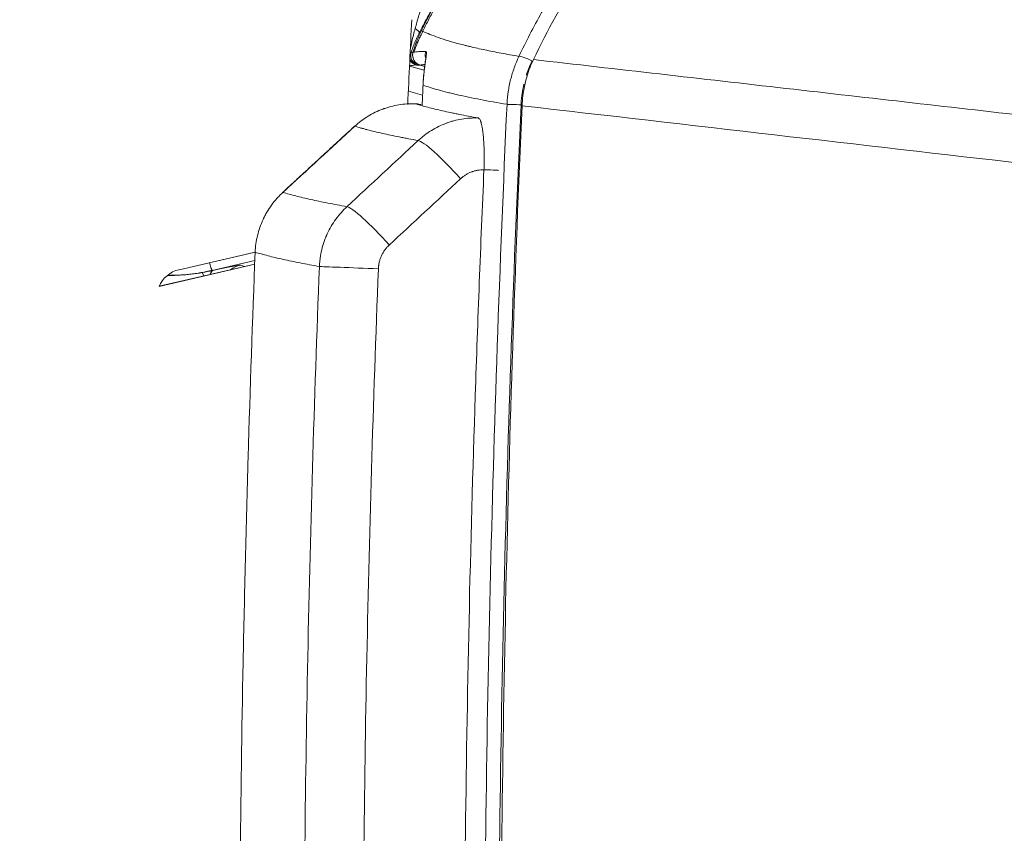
# Model space of a CAD drawing. Header units: millimetres. Extents: x 0 to 594, y 0 to 420.
# Tile 504 of 656: x 187 to 202, y 326 to 338. Entities that reach past the tile are written whole.
import ezdxf

# ---------------------------------------------------------------- set-up
doc = ezdxf.new("R2010")
doc.units = ezdxf.units.MM
doc.layers.add('1', color=7, linetype='Continuous', true_color=0xffffff)
doc.styles.add('Arial', font='txt')
doc.dimstyles.get("Standard").update_dxf_attribs({"dimtxt": 0.18, "dimasz": 0.18, "dimexe": 0.18, "dimexo": 0.0625, "dimgap": 0.09, "dimtad": 0, "dimtih": 1, "dimtoh": 1, "dimdec": 4, "dimzin": 0, "dimdsep": 46, "dimtxsty": 'Standard', "dimcen": 0.09, "dimadec": 0, "dimazin": 0, "dimtfac": 1, "dimtdec": 4, "dimtofl": 0, "dimtmove": 0, "dimatfit": 3, "dimfxl": 0, "dimtolj": 1, "dimtzin": 0, "dimarcsym": 0})

# ---------------------------------------------------------------- blocks, each defined once
blk = doc.blocks.new('_U3')
at = {"layer": '1', "color": 18, "lineweight": 18}
for p, q in [((145.912, 334.177), (158.012, 334.177)), ((156.012, 334.177), (156.012, 250.425)), ((145.911, 298.634), (158.012, 298.634)), ((156.012, 250.425), (161.012, 250.425))]:
    blk.add_line(p, q, dxfattribs=at)
at = {"layer": '1', "color": 18}
for points in [[(156.012, 334.177), (156.95, 330.677), (155.074, 330.677)], [(156.012, 298.634), (155.074, 302.134), (156.95, 302.134)]]:
    blk.add_solid(points, dxfattribs=at)
at = {"layer": '1', "color": 18, "linetype": 'Continuous', "lineweight": 13, "char_height": 3.5, "attachment_point": 7, "line_spacing_factor": 1.047437, "style": 'Arial'}
for s, insert in [('\\fArial|b0|i0;\\W1.0000;0.7', (162.697, 247.789)), ('\\fArial|b0|i0;\\W1.0000;CTRS', (172.644, 247.789)), ('\\fArial|b0|i0;\\W1.0000;FWD LIFT POINTS', (162.697, 240.727))]:
    blk.add_mtext(s, dxfattribs=dict(at, insert=insert))
blk = doc.blocks.new('_U4')
at = {"layer": '1', "color": 18, "lineweight": 18}
for p, q in [((145.912, 334.177), (145.912, 389.862)), ((318.508, 353.437), (318.508, 389.862)), ((145.912, 387.862), (227.486, 387.862)), ((318.508, 387.862), (236.933, 387.862))]:
    blk.add_line(p, q, dxfattribs=at)
at = {"layer": '1', "color": 18}
for points in [[(145.912, 387.862), (149.412, 388.8), (149.412, 386.924)], [(318.508, 387.862), (315.008, 386.924), (315.008, 388.8)]]:
    blk.add_solid(points, dxfattribs=at)
at = {"layer": '1', "color": 18, "linetype": 'Continuous', "lineweight": 13, "insert": (229.172, 385.226), "char_height": 3.5, "attachment_point": 7, "line_spacing_factor": 1.047437, "style": 'Arial'}
blk.add_mtext('\\fArial|b0|i0;\\W1.0000;3.5', dxfattribs=at)

msp = doc.modelspace()

# ---------------------------------------------------------------- linework, layer by layer
at = {"layer": '1', "color": 155, "linetype": 'Continuous', "lineweight": 18}
for p, q in [((192.894, 337.701), (192.894, 337.7)), ((192.843, 337.501), (193.059, 337.439)), ((192.994, 337.517), (193.065, 337.494)), ((192.994, 337.517), (192.995, 337.516)), ((193.041, 337.226), (193.04, 337.226)), ((193.04, 337.222), (193.04, 337.222)), ((192.046, 336.624), (192.041, 336.623)), ((192.046, 336.624), (192.041, 336.623)), ((190.997, 335.659), (190.993, 335.658)), ((190.997, 335.659), (190.993, 335.658)), ((189.482, 334.531), (190.593, 334.788)), ((189.482, 334.531), (190.574, 334.784)), ((190.587, 334.61), (189.192, 334.287)), ((190.587, 334.61), (189.192, 334.287)), ((189.193, 334.29), (190.587, 334.613)), ((189.193, 334.29), (190.587, 334.613)), ((190.589, 334.666), (189.966, 334.521))]:
    msp.add_line(p, q, dxfattribs=at)
at = {"layer": '1', "color": 155, "linetype": 'Continuous', "lineweight": 13}
for p, q in [((192.995, 337.516), (193.065, 337.494)), ((193.034, 337.075), (192.826, 337.136)), ((190.378, 334.597), (190.436, 334.578))]:
    msp.add_line(p, q, dxfattribs=at)
at = {"layer": '1', "color": 155, "linetype": 'Continuous', "lineweight": 18}
for start, end in [(164.4292, 180), (180, 252.6408)]:
    msp.add_arc((193.038, 337.66), 0.15, start, end, dxfattribs=at)
for centre, major_axis, ratio, start_param, end_param in [((499.074, 322.83), (0, -307.002), 0.99863, 4.662379, 4.666404), ((499.074, 322.83), (0, -307.002), 0.99863, 4.662379, 4.666404), ((192.919, 336.702), (0.073, 0.239), 0.995632, 6.258197, 6.54751), ((192.919, 336.702), (0.073, 0.239), 0.995632, 6.258197, 6.54751), ((189.575, 334.126), (0, -0.416), 0.99863, 3.368485, 4.314156), ((189.575, 334.126), (0, -0.416), 0.99863, 3.368485, 4.314156)]:
    msp.add_ellipse(centre, major_axis=major_axis, ratio=ratio, start_param=start_param, end_param=end_param, dxfattribs=at)
at = {"layer": '1', "color": 155, "linetype": 'Continuous', "lineweight": 13}
for centre, major_axis, ratio, start_param, end_param in [((192.852, 338.054), (0.133, -0.069), 0.22346, 0.058741, 1.108427), ((193.222, 337.667), (0.001, 0.15), 0.996696, 1.249965, 1.850988), ((193.011, 337.656), (0.019, -0.149), 0.998343, 4.302699, 5.858616), ((192.98, 337.662), (0.024, -0.148), 0.998567, 5.032838, 5.824364), ((192.98, 337.662), (-0.036, -0.146), 0.918199, 5.28585, 6.223307), ((193.038, 337.66), (-0.016, 0.149), 0.99821, 1.190639, 2.738876), ((194.571, 337.575), (0.136, -0.064), 0.173138, 1.218829, 2.981335), ((194.413, 336.935), (0.15, -0.007), 0.018439, 1.180186, 2.977052), ((193.469, 335.863), (0.51, -0.55), 0.112803, 1.456937, 3.017779), ((193.469, 335.863), (0.51, -0.55), 0.112803, 1.456937, 3.017779), ((193.89, 335.991), (-0.25, 0.011), 0.000021, 1.731389, 3.29948), ((193.89, 335.991), (-0.25, 0.011), 0.000021, 1.731389, 3.29948), ((192.429, 334.898), (0.51, -0.55), 0.113086, 1.457319, 3.017875), ((192.429, 334.898), (0.51, -0.55), 0.113086, 1.457319, 3.017875), ((189.828, 334.47), (-0.55, -0.127), 0.027917, 3.187522, 4.438826), ((190.467, 334.208), (0.126, 0.38), 0.99848, 0.546341, 0.949986), ((192.27, 334.549), (-0.749, 0.029), 0.000118, 0.153977, 1.730977), ((192.27, 334.549), (-0.749, 0.029), 0.000118, 0.153977, 1.730977), ((189.889, 334.095), (0.068, -0.394), 0.051571, 2.625615, 3.11365)]:
    msp.add_ellipse(centre, major_axis=major_axis, ratio=ratio, start_param=start_param, end_param=end_param, dxfattribs=at)
for points, knots in [([(193.011, 337.956), (193.038, 338.012), (193.065, 338.067), (193.107, 338.149), (193.121, 338.176), (193.15, 338.231), (193.164, 338.258), (193.236, 338.393), (193.356, 338.607), (193.546, 338.922), (193.681, 339.126), (193.759, 339.24), (193.767, 339.252), (193.785, 339.278), (193.811, 339.315), (193.873, 339.403), (193.926, 339.477), (194.035, 339.624), (194.184, 339.817), (194.417, 340.099), (194.579, 340.281), (194.662, 340.37)], [0, 0, 0, 0, 0.0625, 0.0625, 0.09375, 0.09375, 0.125, 0.125, 0.25, 0.375, 0.5, 0.5, 0.515625, 0.515625, 0.53125, 0.5625, 0.625, 0.625, 0.75, 0.875, 1, 1, 1, 1]), ([(194.439, 337.642), (194.491, 337.75), (194.597, 337.965), (194.767, 338.281), (194.887, 338.486), (194.98, 338.639), (195.028, 338.715), (195.076, 338.79), (195.108, 338.84), (195.124, 338.865), (195.206, 338.989), (195.34, 339.184), (195.551, 339.47), (195.698, 339.655), (195.792, 339.768), (195.811, 339.791), (195.849, 339.836), (195.906, 339.903), (195.964, 339.97), (196.003, 340.014)], [0, 0, 0, 0, 0.125, 0.25, 0.375, 0.375, 0.4375, 0.46875, 0.46875, 0.5, 0.5, 0.625, 0.75, 0.875, 0.875, 0.90625, 0.90625, 0.9375, 1, 1, 1, 1]), ([(192.926, 338.05), (192.934, 338.078), (192.942, 338.107), (192.958, 338.164), (192.966, 338.193), (192.982, 338.25), (192.991, 338.279), (193.003, 338.321), (193.007, 338.336), (193.016, 338.364), (193.02, 338.379), (193.024, 338.393)], [0, 0, 0, 0, 0.25, 0.25, 0.5, 0.5, 0.75, 0.75, 0.875, 0.875, 1, 1, 1, 1]), ([(192.857, 337.753), (192.858, 337.757), (192.858, 337.761), (192.862, 337.78), (192.865, 337.796), (192.872, 337.828), (192.875, 337.844), (192.885, 337.891), (192.893, 337.923), (192.908, 337.987), (192.917, 338.018), (192.926, 338.05)], [0, 0, 0, 0, 0.036841, 0.036841, 0.197367, 0.197367, 0.357894, 0.357894, 0.678947, 0.678947, 1, 1, 1, 1]), ([(193.016, 338.017), (193.024, 338.014), (193.031, 338.01), (193.046, 338.003), (193.054, 337.999), (193.078, 337.988), (193.095, 337.981), (193.149, 337.959), (193.189, 337.943), (193.276, 337.912), (193.323, 337.896), (193.426, 337.864), (193.481, 337.848), (193.57, 337.824), (193.6, 337.816), (193.648, 337.804), (193.664, 337.8), (193.688, 337.794), (193.696, 337.792), (193.713, 337.788), (193.788, 337.77), (193.939, 337.736), (194.175, 337.689), (194.349, 337.657), (194.439, 337.642)], [0, 0, 0, 0, 0.03125, 0.03125, 0.0625, 0.0625, 0.125, 0.125, 0.25, 0.25, 0.375, 0.375, 0.5, 0.5, 0.5625, 0.5625, 0.59375, 0.59375, 0.609375, 0.609375, 0.625, 0.75, 0.875, 1, 1, 1, 1]), ([(192.911, 337.707), (192.925, 337.75), (192.94, 337.792), (192.96, 337.844), (192.965, 337.854), (192.973, 337.875), (192.987, 337.906), (193.001, 337.936), (193.011, 337.956)], [0, 0, 0, 0, 0.5, 0.5, 0.625, 0.625, 0.75, 1, 1, 1, 1]), ([(192.894, 337.701), (192.921, 337.705), (192.949, 337.708), (192.996, 337.712), (193.012, 337.713), (193.046, 337.714), (193.063, 337.715), (193.081, 337.715)], [0, 0, 0, 0, 0.5, 0.5, 0.75, 0.75, 1, 1, 1, 1]), ([(193.081, 337.715), (193.082, 337.715), (193.085, 337.714), (193.087, 337.711), (193.088, 337.706), (193.089, 337.703), (193.089, 337.698), (193.09, 337.697), (193.09, 337.695), (193.09, 337.694), (193.09, 337.691), (193.09, 337.689), (193.09, 337.681), (193.089, 337.676), (193.089, 337.664), (193.088, 337.657), (193.086, 337.642), (193.085, 337.634), (193.084, 337.621), (193.083, 337.614), (193.082, 337.606), (193.081, 337.602), (193.081, 337.6), (193.081, 337.598), (193.079, 337.587), (193.078, 337.576), (193.074, 337.553), (193.073, 337.541), (193.069, 337.515), (193.067, 337.501), (193.065, 337.485), (193.065, 337.483), (193.064, 337.479), (193.064, 337.477), (193.063, 337.472), (193.063, 337.468), (193.061, 337.456), (193.06, 337.449), (193.057, 337.425), (193.056, 337.409), (193.053, 337.383), (193.052, 337.374), (193.051, 337.363), (193.051, 337.361), (193.05, 337.356), (193.049, 337.35), (193.049, 337.343), (193.047, 337.32), (193.045, 337.302), (193.043, 337.264), (193.041, 337.246), (193.041, 337.226)], [0, 0, 0, 0, 0.0625, 0.125, 0.125, 0.1875, 0.1875, 0.203125, 0.203125, 0.21875, 0.21875, 0.25, 0.25, 0.3125, 0.3125, 0.375, 0.375, 0.4375, 0.4375, 0.46875, 0.484375, 0.492187, 0.492187, 0.5, 0.5, 0.5625, 0.5625, 0.625, 0.625, 0.6875, 0.6875, 0.695312, 0.695312, 0.703125, 0.703125, 0.71875, 0.71875, 0.75, 0.75, 0.8125, 0.8125, 0.84375, 0.84375, 0.851562, 0.851562, 0.859375, 0.875, 0.875, 0.9375, 0.9375, 1, 1, 1, 1]), ([(194.265, 336.943), (194.266, 336.973), (194.269, 337.004), (194.273, 337.049), (194.275, 337.065), (194.277, 337.087), (194.278, 337.095), (194.28, 337.11), (194.282, 337.118), (194.287, 337.155), (194.297, 337.215), (194.317, 337.303), (194.341, 337.39), (194.369, 337.476), (194.402, 337.56), (194.426, 337.615), (194.439, 337.642)], [0, 0, 0, 0, 0.125, 0.125, 0.1875, 0.1875, 0.21875, 0.21875, 0.25, 0.25, 0.375, 0.5, 0.625, 0.75, 0.875, 1, 1, 1, 1]), ([(194.629, 337.575), (194.617, 337.55), (194.594, 337.5), (194.568, 337.43), (194.553, 337.385), (194.547, 337.367)], [0, 0, 0, 0, 0.367935, 0.735869, 1, 1, 1, 1]), ([(202.014, 336.755), (200.786, 336.895), (199.559, 337.035), (197.104, 337.315), (195.877, 337.455), (194.65, 337.595)], [0, 0, 0, 0, 0.5, 0.5, 1, 1, 1, 1]), ([(192.967, 337.513), (192.967, 337.513), (192.965, 337.513), (192.962, 337.513), (192.96, 337.514), (192.955, 337.515), (192.952, 337.515), (192.945, 337.517), (192.941, 337.518), (192.936, 337.519)], [0, 0, 0, 0, 0.25, 0.25, 0.5, 0.5, 0.75, 0.75, 1, 1, 1, 1]), ([(194.265, 336.943), (194.127, 336.966), (193.998, 336.989), (193.758, 337.035), (193.647, 337.058), (193.532, 337.085), (193.519, 337.088), (193.494, 337.094), (193.457, 337.102), (193.374, 337.123), (193.307, 337.14), (193.181, 337.176), (193.106, 337.199), (193.04, 337.222)], [0, 0, 0, 0, 0.25, 0.25, 0.5, 0.5, 0.53125, 0.53125, 0.5625, 0.625, 0.75, 0.75, 1, 1, 1, 1]), ([(194.512, 337.239), (194.508, 337.221), (194.498, 337.176), (194.489, 337.123), (194.484, 337.089), (194.482, 337.075), (194.481, 337.068), (194.479, 337.047), (194.477, 337.033), (194.473, 336.991), (194.471, 336.963), (194.47, 336.935)], [0, 0, 0, 0, 0.185115, 0.456743, 0.52465, 0.52465, 0.592557, 0.592557, 0.728372, 0.728372, 1, 1, 1, 1]), ([(194.222, 308.705), (194.171, 309.881), (194.127, 311.057), (194.081, 312.528), (194.072, 312.822), (194.055, 313.41), (194.03, 314.292), (194.009, 315.175), (193.973, 316.94), (193.951, 318.411), (193.939, 319.883), (193.935, 320.471), (193.933, 320.765), (193.929, 321.648), (193.929, 322.237), (193.933, 325.18), (193.993, 329.887), (194.157, 334.591), (194.265, 336.943)], [0, 0, 0, 0, 0.125, 0.125, 0.15625, 0.15625, 0.1875, 0.25, 0.25, 0.375, 0.40625, 0.40625, 0.4375, 0.4375, 0.5, 0.5, 0.75, 1, 1, 1, 1]), ([(194.47, 336.935), (194.362, 334.585), (194.198, 329.883), (194.138, 325.177), (194.134, 322.236), (194.135, 321.647), (194.139, 320.471), (194.143, 319.883), (194.16, 318.118), (194.178, 316.942), (194.251, 313.414), (194.326, 311.063), (194.427, 308.712)], [0, 0, 0, 0, 0.25, 0.5, 0.5, 0.5625, 0.5625, 0.625, 0.625, 0.75, 0.75, 1, 1, 1, 1]), ([(192.97, 336.416), (192.985, 336.429), (193, 336.443), (193.02, 336.459), (193.024, 336.462), (193.031, 336.469), (193.043, 336.478), (193.055, 336.487), (193.095, 336.518), (193.128, 336.54), (193.196, 336.582), (193.231, 336.601), (193.303, 336.637), (193.339, 336.652), (193.382, 336.668), (193.387, 336.67), (193.396, 336.674), (193.41, 336.679), (193.425, 336.683), (193.453, 336.692), (193.472, 336.698), (193.53, 336.713), (193.569, 336.722), (193.646, 336.734), (193.686, 336.739), (193.765, 336.744), (193.805, 336.745), (193.845, 336.744)], [0, 0, 0, 0, 0.0625, 0.0625, 0.078125, 0.078125, 0.09375, 0.125, 0.125, 0.25, 0.25, 0.375, 0.375, 0.5, 0.5, 0.515625, 0.515625, 0.53125, 0.5625, 0.5625, 0.625, 0.625, 0.75, 0.75, 0.875, 0.875, 1, 1, 1, 1]), ([(192.97, 336.416), (192.985, 336.429), (193, 336.443), (193.02, 336.459), (193.024, 336.462), (193.031, 336.469), (193.043, 336.478), (193.055, 336.487), (193.095, 336.518), (193.128, 336.54), (193.196, 336.582), (193.231, 336.601), (193.303, 336.637), (193.339, 336.652), (193.382, 336.668), (193.387, 336.67), (193.396, 336.674), (193.41, 336.679), (193.425, 336.683), (193.453, 336.692), (193.472, 336.698), (193.53, 336.713), (193.569, 336.722), (193.646, 336.734), (193.686, 336.739), (193.765, 336.744), (193.805, 336.745), (193.845, 336.744)], [0, 0, 0, 0, 0.0625, 0.0625, 0.078125, 0.078125, 0.09375, 0.125, 0.125, 0.25, 0.25, 0.375, 0.375, 0.5, 0.5, 0.515625, 0.515625, 0.53125, 0.5625, 0.5625, 0.625, 0.625, 0.75, 0.75, 0.875, 0.875, 1, 1, 1, 1]), ([(193.929, 335.989), (193.93, 336.014), (193.931, 336.038), (193.932, 336.086), (193.932, 336.11), (193.933, 336.157), (193.932, 336.181), (193.932, 336.21), (193.932, 336.216), (193.932, 336.225), (193.932, 336.227), (193.932, 336.233), (193.932, 336.248), (193.931, 336.262), (193.931, 336.296), (193.929, 336.339), (193.927, 336.381), (193.925, 336.412), (193.924, 336.422), (193.923, 336.436), (193.923, 336.441), (193.922, 336.451), (193.922, 336.456), (193.92, 336.48), (193.916, 336.516), (193.912, 336.55), (193.909, 336.567), (193.909, 336.569), (193.909, 336.573), (193.908, 336.579), (193.906, 336.592), (193.904, 336.603), (193.9, 336.624), (193.897, 336.636), (193.892, 336.66), (193.889, 336.671), (193.884, 336.685), (193.883, 336.69), (193.88, 336.696), (193.879, 336.699), (193.878, 336.703), (193.877, 336.705), (193.873, 336.714), (193.87, 336.721), (193.863, 336.731), (193.859, 336.735), (193.852, 336.741), (193.848, 336.743), (193.845, 336.744)], [0, 0, 0, 0, 0.0625, 0.0625, 0.125, 0.125, 0.1875, 0.1875, 0.203125, 0.203125, 0.210937, 0.210937, 0.21875, 0.25, 0.25, 0.3125, 0.375, 0.375, 0.40625, 0.40625, 0.421875, 0.421875, 0.4375, 0.4375, 0.5, 0.5625, 0.5625, 0.570312, 0.570312, 0.578125, 0.59375, 0.625, 0.625, 0.6875, 0.6875, 0.75, 0.75, 0.78125, 0.78125, 0.796875, 0.796875, 0.8125, 0.8125, 0.875, 0.875, 0.9375, 0.9375, 1, 1, 1, 1]), ([(193.929, 335.989), (193.93, 336.014), (193.931, 336.038), (193.932, 336.086), (193.932, 336.11), (193.933, 336.157), (193.932, 336.181), (193.932, 336.21), (193.932, 336.216), (193.932, 336.225), (193.932, 336.227), (193.932, 336.233), (193.932, 336.248), (193.931, 336.262), (193.931, 336.296), (193.929, 336.339), (193.927, 336.381), (193.925, 336.412), (193.924, 336.422), (193.923, 336.436), (193.923, 336.441), (193.922, 336.451), (193.922, 336.456), (193.92, 336.48), (193.916, 336.516), (193.912, 336.55), (193.909, 336.567), (193.909, 336.569), (193.909, 336.573), (193.908, 336.579), (193.906, 336.592), (193.904, 336.603), (193.9, 336.624), (193.897, 336.636), (193.892, 336.66), (193.889, 336.671), (193.884, 336.685), (193.883, 336.69), (193.88, 336.696), (193.879, 336.699), (193.878, 336.703), (193.877, 336.705), (193.873, 336.714), (193.87, 336.721), (193.863, 336.731), (193.859, 336.735), (193.852, 336.741), (193.848, 336.743), (193.845, 336.744)], [0, 0, 0, 0, 0.0625, 0.0625, 0.125, 0.125, 0.1875, 0.1875, 0.203125, 0.203125, 0.210937, 0.210937, 0.21875, 0.25, 0.25, 0.3125, 0.375, 0.375, 0.40625, 0.40625, 0.421875, 0.421875, 0.4375, 0.4375, 0.5, 0.5625, 0.5625, 0.570312, 0.570312, 0.578125, 0.59375, 0.625, 0.625, 0.6875, 0.6875, 0.75, 0.75, 0.78125, 0.78125, 0.796875, 0.796875, 0.8125, 0.8125, 0.875, 0.875, 0.9375, 0.9375, 1, 1, 1, 1]), ([(192.97, 336.416), (192.922, 336.424), (192.874, 336.433), (192.805, 336.446), (192.783, 336.45), (192.738, 336.459), (192.627, 336.48), (192.525, 336.502), (192.371, 336.537), (192.299, 336.554), (192.215, 336.576), (192.198, 336.58), (192.166, 336.589), (192.15, 336.593), (192.104, 336.606), (192.074, 336.615), (192.046, 336.624)], [0, 0, 0, 0, 0.125, 0.125, 0.1875, 0.1875, 0.25, 0.5, 0.5, 0.75, 0.75, 0.8125, 0.8125, 0.875, 0.875, 1, 1, 1, 1]), ([(192.97, 336.416), (192.922, 336.424), (192.874, 336.433), (192.805, 336.446), (192.783, 336.45), (192.738, 336.459), (192.627, 336.48), (192.525, 336.502), (192.371, 336.537), (192.299, 336.554), (192.215, 336.576), (192.198, 336.58), (192.166, 336.589), (192.15, 336.593), (192.104, 336.606), (192.074, 336.615), (192.046, 336.624)], [0, 0, 0, 0, 0.125, 0.125, 0.1875, 0.1875, 0.25, 0.5, 0.5, 0.75, 0.75, 0.8125, 0.8125, 0.875, 0.875, 1, 1, 1, 1]), ([(193.929, 335.989), (193.914, 335.989), (193.898, 335.989), (193.867, 335.986), (193.852, 335.984), (193.822, 335.979), (193.807, 335.976), (193.784, 335.969), (193.777, 335.967), (193.766, 335.963), (193.762, 335.962), (193.756, 335.96), (193.754, 335.959), (193.751, 335.958), (193.734, 335.952), (193.718, 335.945), (193.69, 335.931), (193.677, 335.923), (193.65, 335.907), (193.637, 335.898), (193.622, 335.886), (193.619, 335.883), (193.612, 335.879), (193.609, 335.876), (193.6, 335.868), (193.594, 335.863), (193.589, 335.858)], [0, 0, 0, 0, 0.125, 0.125, 0.25, 0.25, 0.375, 0.375, 0.4375, 0.4375, 0.46875, 0.46875, 0.484375, 0.484375, 0.5, 0.625, 0.625, 0.75, 0.75, 0.875, 0.875, 0.90625, 0.90625, 0.9375, 0.9375, 1, 1, 1, 1]), ([(193.929, 335.989), (193.914, 335.989), (193.898, 335.989), (193.867, 335.986), (193.852, 335.984), (193.822, 335.979), (193.807, 335.976), (193.784, 335.969), (193.777, 335.967), (193.766, 335.963), (193.762, 335.962), (193.756, 335.96), (193.754, 335.959), (193.751, 335.958), (193.734, 335.952), (193.718, 335.945), (193.69, 335.931), (193.677, 335.923), (193.65, 335.907), (193.637, 335.898), (193.622, 335.886), (193.619, 335.883), (193.612, 335.879), (193.609, 335.876), (193.6, 335.868), (193.594, 335.863), (193.589, 335.858)], [0, 0, 0, 0, 0.125, 0.125, 0.25, 0.25, 0.375, 0.375, 0.4375, 0.4375, 0.46875, 0.46875, 0.484375, 0.484375, 0.5, 0.625, 0.625, 0.75, 0.75, 0.875, 0.875, 0.90625, 0.90625, 0.9375, 0.9375, 1, 1, 1, 1]), ([(193.93, 309.66), (193.833, 311.853), (193.76, 314.046), (193.699, 316.789), (193.689, 317.338), (193.67, 318.435), (193.648, 320.081), (193.639, 321.727), (193.639, 325.02), (193.663, 327.214), (193.735, 330.506), (193.766, 331.602), (193.811, 332.974), (193.821, 333.248), (193.84, 333.796), (193.871, 334.619), (193.905, 335.441), (193.929, 335.989)], [0, 0, 0, 0, 0.25, 0.25, 0.3125, 0.3125, 0.375, 0.5, 0.5, 0.75, 0.75, 0.875, 0.875, 0.90625, 0.90625, 0.9375, 1, 1, 1, 1]), ([(193.93, 309.66), (193.833, 311.853), (193.76, 314.046), (193.699, 316.789), (193.689, 317.338), (193.67, 318.435), (193.648, 320.081), (193.639, 321.727), (193.639, 325.02), (193.663, 327.214), (193.735, 330.506), (193.766, 331.602), (193.811, 332.974), (193.821, 333.248), (193.84, 333.796), (193.871, 334.619), (193.905, 335.441), (193.929, 335.989)], [0, 0, 0, 0, 0.25, 0.25, 0.3125, 0.3125, 0.375, 0.5, 0.5, 0.75, 0.75, 0.875, 0.875, 0.90625, 0.90625, 0.9375, 1, 1, 1, 1]), ([(190.997, 335.659), (191.054, 335.642), (191.117, 335.624), (191.252, 335.589), (191.325, 335.572), (191.481, 335.537), (191.563, 335.52), (191.739, 335.485), (191.833, 335.468), (191.931, 335.45)], [0, 0, 0, 0, 0.25, 0.25, 0.5, 0.5, 0.75, 0.75, 1, 1, 1, 1]), ([(190.997, 335.659), (191.054, 335.642), (191.117, 335.624), (191.252, 335.589), (191.325, 335.572), (191.481, 335.537), (191.563, 335.52), (191.739, 335.485), (191.833, 335.468), (191.931, 335.45)], [0, 0, 0, 0, 0.25, 0.25, 0.5, 0.5, 0.75, 0.75, 1, 1, 1, 1]), ([(191.529, 334.578), (191.53, 334.598), (191.531, 334.619), (191.534, 334.645), (191.534, 334.65), (191.535, 334.66), (191.537, 334.676), (191.539, 334.691), (191.546, 334.743), (191.554, 334.783), (191.573, 334.863), (191.584, 334.902), (191.605, 334.96), (191.612, 334.979), (191.623, 335.008), (191.629, 335.022), (191.636, 335.037), (191.64, 335.046), (191.642, 335.051), (191.662, 335.093), (191.681, 335.13), (191.722, 335.2), (191.767, 335.268), (191.818, 335.332), (191.872, 335.393), (191.9, 335.422), (191.931, 335.45)], [0, 0, 0, 0, 0.0625, 0.0625, 0.078125, 0.078125, 0.09375, 0.125, 0.125, 0.25, 0.25, 0.375, 0.375, 0.4375, 0.4375, 0.46875, 0.484375, 0.484375, 0.5, 0.5, 0.625, 0.625, 0.75, 0.875, 0.875, 1, 1, 1, 1]), ([(191.529, 334.578), (191.53, 334.598), (191.531, 334.619), (191.534, 334.645), (191.534, 334.65), (191.535, 334.66), (191.537, 334.676), (191.539, 334.691), (191.546, 334.743), (191.554, 334.783), (191.573, 334.863), (191.584, 334.902), (191.605, 334.96), (191.612, 334.979), (191.623, 335.008), (191.629, 335.022), (191.636, 335.037), (191.64, 335.046), (191.642, 335.051), (191.662, 335.093), (191.681, 335.13), (191.722, 335.2), (191.767, 335.268), (191.818, 335.332), (191.872, 335.393), (191.9, 335.422), (191.931, 335.45)], [0, 0, 0, 0, 0.0625, 0.0625, 0.078125, 0.078125, 0.09375, 0.125, 0.125, 0.25, 0.25, 0.375, 0.375, 0.4375, 0.4375, 0.46875, 0.484375, 0.484375, 0.5, 0.5, 0.625, 0.625, 0.75, 0.875, 0.875, 1, 1, 1, 1]), ([(192.549, 334.893), (192.537, 334.882), (192.525, 334.87), (192.504, 334.846), (192.484, 334.82), (192.466, 334.793), (192.449, 334.765), (192.442, 334.75), (192.431, 334.727), (192.428, 334.72), (192.422, 334.705), (192.419, 334.697), (192.411, 334.674), (192.406, 334.658), (192.399, 334.626), (192.396, 334.61), (192.393, 334.589), (192.392, 334.585), (192.391, 334.577), (192.391, 334.573), (192.39, 334.56), (192.389, 334.552), (192.389, 334.544)], [0, 0, 0, 0, 0.125, 0.125, 0.25, 0.375, 0.375, 0.5, 0.5, 0.5625, 0.5625, 0.625, 0.625, 0.75, 0.75, 0.875, 0.875, 0.90625, 0.90625, 0.9375, 0.9375, 1, 1, 1, 1]), ([(192.549, 334.893), (192.537, 334.882), (192.525, 334.87), (192.504, 334.846), (192.484, 334.82), (192.466, 334.793), (192.449, 334.765), (192.442, 334.75), (192.431, 334.727), (192.428, 334.72), (192.422, 334.705), (192.419, 334.697), (192.411, 334.674), (192.406, 334.658), (192.399, 334.626), (192.396, 334.61), (192.393, 334.589), (192.392, 334.585), (192.391, 334.577), (192.391, 334.573), (192.39, 334.56), (192.389, 334.552), (192.389, 334.544)], [0, 0, 0, 0, 0.125, 0.125, 0.25, 0.375, 0.375, 0.5, 0.5, 0.5625, 0.5625, 0.625, 0.625, 0.75, 0.75, 0.875, 0.875, 0.90625, 0.90625, 0.9375, 0.9375, 1, 1, 1, 1]), ([(191.529, 334.578), (191.431, 334.595), (191.337, 334.612), (191.161, 334.647), (191.077, 334.664), (190.921, 334.699), (190.848, 334.717), (190.713, 334.752), (190.65, 334.769), (190.592, 334.786)], [0, 0, 0, 0, 0.25, 0.25, 0.5, 0.5, 0.75, 0.75, 1, 1, 1, 1]), ([(191.529, 334.578), (191.431, 334.595), (191.337, 334.612), (191.161, 334.647), (191.077, 334.664), (190.921, 334.699), (190.848, 334.717), (190.713, 334.752), (190.65, 334.769), (190.592, 334.786)], [0, 0, 0, 0, 0.25, 0.25, 0.5, 0.5, 0.75, 0.75, 1, 1, 1, 1]), ([(191.529, 311.072), (191.491, 312.051), (191.457, 313.03), (191.414, 314.499), (191.401, 314.988), (191.383, 315.723), (191.377, 315.968), (191.367, 316.458), (191.321, 318.661), (191.299, 320.865), (191.299, 323.315), (191.301, 324.049), (191.305, 324.784), (191.309, 325.274), (191.311, 325.519), (191.323, 326.743), (191.337, 327.723), (191.395, 330.661), (191.452, 332.62), (191.529, 334.578)], [0, 0, 0, 0, 0.125, 0.125, 0.1875, 0.1875, 0.21875, 0.21875, 0.25, 0.5, 0.5, 0.5625, 0.59375, 0.59375, 0.625, 0.625, 0.75, 0.75, 1, 1, 1, 1]), ([(191.529, 311.072), (191.491, 312.051), (191.457, 313.03), (191.414, 314.499), (191.401, 314.988), (191.383, 315.723), (191.377, 315.968), (191.367, 316.458), (191.321, 318.661), (191.299, 320.865), (191.299, 323.315), (191.301, 324.049), (191.305, 324.784), (191.309, 325.274), (191.311, 325.519), (191.323, 326.743), (191.337, 327.723), (191.395, 330.661), (191.452, 332.62), (191.529, 334.578)], [0, 0, 0, 0, 0.125, 0.125, 0.1875, 0.1875, 0.21875, 0.21875, 0.25, 0.5, 0.5, 0.5625, 0.59375, 0.59375, 0.625, 0.625, 0.75, 0.75, 1, 1, 1, 1]), ([(189.322, 334.446), (189.327, 334.446), (189.386, 334.446), (189.498, 334.45), (189.606, 334.46), (189.714, 334.472), (189.768, 334.48), (189.822, 334.489)], [0, 0, 0, 0, 0.028969, 0.352646, 0.676323, 0.676323, 1, 1, 1, 1]), ([(189.966, 334.521), (189.966, 334.521), (189.965, 334.521), (189.965, 334.521), (189.963, 334.521), (189.96, 334.52), (189.954, 334.519), (189.942, 334.516), (189.918, 334.511), (189.87, 334.501), (189.829, 334.494), (189.747, 334.48), (189.636, 334.465), (189.525, 334.456), (189.423, 334.45), (189.376, 334.449), (189.329, 334.449)], [0, 0, 0, 0, 0.002036, 0.002036, 0.004072, 0.008143, 0.016287, 0.032573, 0.065147, 0.130293, 0.260586, 0.260586, 0.521173, 0.781759, 0.781759, 1, 1, 1, 1]), ([(192.389, 334.544), (192.313, 332.592), (192.255, 330.639), (192.198, 327.709), (192.184, 326.732), (192.172, 325.511), (192.17, 325.267), (192.166, 324.778), (192.162, 324.046), (192.16, 323.313), (192.16, 320.871), (192.179, 318.918), (192.222, 316.72), (192.227, 316.476), (192.238, 315.988), (192.244, 315.743), (192.261, 315.011), (192.301, 313.546), (192.351, 312.082), (192.389, 311.105)], [0, 0, 0, 0, 0.25, 0.25, 0.375, 0.375, 0.40625, 0.40625, 0.4375, 0.5, 0.5, 0.75, 0.75, 0.78125, 0.78125, 0.8125, 0.8125, 0.875, 1, 1, 1, 1]), ([(192.389, 334.544), (192.313, 332.592), (192.255, 330.639), (192.198, 327.709), (192.184, 326.732), (192.172, 325.511), (192.17, 325.267), (192.166, 324.778), (192.162, 324.046), (192.16, 323.313), (192.16, 320.871), (192.179, 318.918), (192.222, 316.72), (192.227, 316.476), (192.238, 315.988), (192.244, 315.743), (192.261, 315.011), (192.301, 313.546), (192.351, 312.082), (192.389, 311.105)], [0, 0, 0, 0, 0.25, 0.25, 0.375, 0.375, 0.40625, 0.40625, 0.4375, 0.5, 0.5, 0.75, 0.75, 0.78125, 0.78125, 0.8125, 0.8125, 0.875, 1, 1, 1, 1])]:
    msp.add_open_spline(points, degree=3, knots=knots, dxfattribs=at)
at = {"layer": '1', "color": 155, "linetype": 'Continuous', "lineweight": 18}
for points, knots in [([(194.638, 340.359), (194.558, 340.272), (194.399, 340.095), (194.171, 339.822), (194.025, 339.634), (193.919, 339.491), (193.866, 339.419), (193.814, 339.347), (193.788, 339.31), (193.78, 339.298), (193.763, 339.274), (193.754, 339.261), (193.678, 339.151), (193.546, 338.953), (193.358, 338.648), (193.24, 338.441), (193.168, 338.309), (193.154, 338.283), (193.126, 338.23), (193.084, 338.151), (193.043, 338.071), (193.016, 338.017)], [0, 0, 0, 0, 0.125, 0.25, 0.375, 0.375, 0.4375, 0.46875, 0.46875, 0.484375, 0.484375, 0.5, 0.5, 0.625, 0.75, 0.875, 0.875, 0.90625, 0.90625, 0.9375, 1, 1, 1, 1]), ([(196.2, 339.943), (196.18, 339.921), (196.161, 339.9), (196.123, 339.856), (196.066, 339.79), (195.934, 339.634), (195.679, 339.314), (195.475, 339.027), (195.086, 338.438), (194.853, 338.024), (194.65, 337.595)], [0, 0, 0, 0, 0.03125, 0.03125, 0.0625, 0.125, 0.25, 0.5, 0.5, 1, 1, 1, 1]), ([(193.163, 338.321), (193.148, 338.293), (193.118, 338.237), (193.088, 338.181), (193.059, 338.126), (193.044, 338.098), (193.022, 338.056), (193.015, 338.042), (193.001, 338.015), (192.994, 338.001), (192.986, 337.987)], [0, 0, 0, 0, 0.25, 0.5, 0.5, 0.75, 0.75, 0.875, 0.875, 1, 1, 1, 1]), ([(193.016, 338.017), (193.01, 338.005), (193.004, 337.992), (192.992, 337.966), (192.986, 337.953), (192.969, 337.914), (192.958, 337.888), (192.927, 337.809), (192.91, 337.755), (192.894, 337.701)], [0, 0, 0, 0, 0.125, 0.125, 0.25, 0.25, 0.5, 0.5, 1, 1, 1, 1]), ([(192.986, 337.987), (192.974, 337.963), (192.962, 337.939), (192.94, 337.89), (192.929, 337.866), (192.914, 337.83), (192.91, 337.818), (192.9, 337.794), (192.896, 337.782), (192.887, 337.758), (192.883, 337.746), (192.875, 337.722), (192.871, 337.71), (192.867, 337.698)], [0, 0, 0, 0, 0.25, 0.25, 0.5, 0.5, 0.625, 0.625, 0.75, 0.75, 0.875, 0.875, 1, 1, 1, 1]), ([(193.082, 337.638), (193.082, 337.638), (193.082, 337.629), (193.077, 337.583), (193.064, 337.492), (193.049, 337.361), (193.041, 337.255), (193.039, 337.199), (193.039, 337.187)], [0, 0, 0, 0, 0.110699, 0.294756, 0.551675, 0.755688, 0.948102, 1, 1, 1, 1]), ([(194.65, 337.595), (194.632, 337.554), (194.595, 337.471), (194.552, 337.341), (194.518, 337.205), (194.494, 337.065), (194.488, 336.97), (194.485, 336.922)], [0, 0, 0, 0, 0.194963, 0.392434, 0.592425, 0.794944, 1, 1, 1, 1]), ([(192.927, 336.951), (192.917, 336.952), (192.902, 336.952), (192.886, 336.952), (192.876, 336.952), (192.871, 336.952), (192.846, 336.952), (192.826, 336.951), (192.766, 336.947), (192.726, 336.942), (192.647, 336.929), (192.608, 336.921), (192.549, 336.905), (192.53, 336.9), (192.501, 336.89), (192.487, 336.886), (192.472, 336.881), (192.463, 336.877), (192.458, 336.875), (192.415, 336.86), (192.378, 336.844), (192.307, 336.809), (192.237, 336.77), (192.171, 336.725), (192.107, 336.677), (192.076, 336.651), (192.046, 336.624)], [0, 0, 0, 0, 0.03125, 0.046875, 0.046875, 0.0625, 0.0625, 0.125, 0.125, 0.25, 0.25, 0.375, 0.375, 0.4375, 0.4375, 0.46875, 0.484375, 0.484375, 0.5, 0.5, 0.625, 0.625, 0.75, 0.875, 0.875, 1, 1, 1, 1]), ([(192.927, 336.951), (192.917, 336.952), (192.902, 336.952), (192.886, 336.952), (192.876, 336.952), (192.871, 336.952), (192.846, 336.952), (192.826, 336.951), (192.766, 336.947), (192.726, 336.942), (192.647, 336.929), (192.608, 336.921), (192.549, 336.905), (192.53, 336.9), (192.501, 336.89), (192.487, 336.886), (192.472, 336.881), (192.463, 336.877), (192.458, 336.875), (192.415, 336.86), (192.378, 336.844), (192.307, 336.809), (192.237, 336.77), (192.171, 336.725), (192.107, 336.677), (192.076, 336.651), (192.046, 336.624)], [0, 0, 0, 0, 0.03125, 0.046875, 0.046875, 0.0625, 0.0625, 0.125, 0.125, 0.25, 0.25, 0.375, 0.375, 0.4375, 0.4375, 0.46875, 0.484375, 0.484375, 0.5, 0.5, 0.625, 0.625, 0.75, 0.875, 0.875, 1, 1, 1, 1]), ([(193.845, 336.744), (193.748, 336.761), (193.657, 336.778), (193.549, 336.8), (193.527, 336.804), (193.485, 336.813), (193.423, 336.826), (193.364, 336.839), (193.249, 336.865), (193.178, 336.882), (193.049, 336.916), (192.992, 336.932), (192.938, 336.948)], [0, 0, 0, 0, 0.254222, 0.254222, 0.317778, 0.317778, 0.381334, 0.508445, 0.508445, 0.762667, 0.762667, 1, 1, 1, 1]), ([(193.845, 336.744), (193.748, 336.761), (193.657, 336.778), (193.549, 336.8), (193.527, 336.804), (193.485, 336.813), (193.423, 336.826), (193.364, 336.839), (193.249, 336.865), (193.178, 336.882), (193.049, 336.916), (192.992, 336.932), (192.938, 336.948)], [0, 0, 0, 0, 0.254222, 0.254222, 0.317778, 0.317778, 0.381334, 0.508445, 0.508445, 0.762667, 0.762667, 1, 1, 1, 1]), ([(190.997, 335.659), (190.982, 335.645), (190.967, 335.631), (190.948, 335.612), (190.945, 335.608), (190.938, 335.601), (190.927, 335.59), (190.916, 335.578), (190.882, 335.54), (190.856, 335.508), (190.808, 335.441), (190.785, 335.407), (190.754, 335.354), (190.744, 335.336), (190.73, 335.309), (190.723, 335.295), (190.716, 335.281), (190.712, 335.272), (190.709, 335.267), (190.69, 335.224), (190.674, 335.186), (190.647, 335.109), (190.625, 335.03), (190.609, 334.95), (190.598, 334.869), (190.594, 334.828), (190.592, 334.786)], [0, 0, 0, 0, 0.0625, 0.0625, 0.078125, 0.078125, 0.09375, 0.125, 0.125, 0.25, 0.25, 0.375, 0.375, 0.4375, 0.4375, 0.46875, 0.484375, 0.484375, 0.5, 0.5, 0.625, 0.625, 0.75, 0.875, 0.875, 1, 1, 1, 1]), ([(190.997, 335.659), (190.982, 335.645), (190.967, 335.631), (190.948, 335.612), (190.945, 335.608), (190.938, 335.601), (190.927, 335.59), (190.916, 335.578), (190.882, 335.54), (190.856, 335.508), (190.808, 335.441), (190.785, 335.407), (190.754, 335.354), (190.744, 335.336), (190.73, 335.309), (190.723, 335.295), (190.716, 335.281), (190.712, 335.272), (190.709, 335.267), (190.69, 335.224), (190.674, 335.186), (190.647, 335.109), (190.625, 335.03), (190.609, 334.95), (190.598, 334.869), (190.594, 334.828), (190.592, 334.786)], [0, 0, 0, 0, 0.0625, 0.0625, 0.078125, 0.078125, 0.09375, 0.125, 0.125, 0.25, 0.25, 0.375, 0.375, 0.4375, 0.4375, 0.46875, 0.484375, 0.484375, 0.5, 0.5, 0.625, 0.625, 0.75, 0.875, 0.875, 1, 1, 1, 1]), ([(190.592, 334.786), (190.553, 333.79), (190.519, 332.794), (190.475, 331.299), (190.462, 330.8), (190.444, 330.053), (190.438, 329.803), (190.427, 329.305), (190.38, 327.062), (190.358, 324.819), (190.359, 322.326), (190.36, 321.578), (190.365, 320.831), (190.369, 320.332), (190.371, 320.083), (190.383, 318.836), (190.398, 317.839), (190.456, 314.849), (190.515, 312.856), (190.593, 310.863)], [0, 0, 0, 0, 0.125, 0.125, 0.1875, 0.1875, 0.21875, 0.21875, 0.25, 0.5, 0.5, 0.5625, 0.59375, 0.59375, 0.625, 0.625, 0.75, 0.75, 1, 1, 1, 1]), ([(190.592, 334.786), (190.553, 333.79), (190.519, 332.794), (190.475, 331.299), (190.462, 330.8), (190.444, 330.053), (190.438, 329.803), (190.427, 329.305), (190.38, 327.062), (190.358, 324.819), (190.359, 322.326), (190.36, 321.578), (190.365, 320.831), (190.369, 320.332), (190.371, 320.083), (190.383, 318.836), (190.398, 317.839), (190.456, 314.849), (190.515, 312.856), (190.593, 310.863)], [0, 0, 0, 0, 0.125, 0.125, 0.1875, 0.1875, 0.21875, 0.21875, 0.25, 0.5, 0.5, 0.5625, 0.59375, 0.59375, 0.625, 0.625, 0.75, 0.75, 1, 1, 1, 1]), ([(189.966, 334.521), (189.966, 334.522), (189.965, 334.523), (189.963, 334.525), (189.96, 334.529), (189.958, 334.536), (189.956, 334.541), (189.955, 334.542), (189.955, 334.544), (189.954, 334.545), (189.953, 334.548), (189.952, 334.551), (189.949, 334.558), (189.946, 334.569), (189.942, 334.582), (189.938, 334.593), (189.937, 334.597), (189.936, 334.602), (189.935, 334.604), (189.934, 334.608), (189.933, 334.61), (189.931, 334.618), (189.929, 334.625), (189.927, 334.631)], [0, 0, 0, 0, 0.128982, 0.128982, 0.257965, 0.386947, 0.386947, 0.419193, 0.419193, 0.451438, 0.451438, 0.515929, 0.515929, 0.644912, 0.773894, 0.773894, 0.838385, 0.838385, 0.870631, 0.870631, 0.902876, 0.902876, 1, 1, 1, 1]), ([(189.822, 334.489), (189.835, 334.492), (189.848, 334.494), (189.873, 334.499), (189.899, 334.504), (189.924, 334.509), (189.943, 334.512), (189.949, 334.514), (189.958, 334.516), (189.963, 334.517), (189.968, 334.518), (189.971, 334.518), (189.972, 334.519), (189.973, 334.519), (189.973, 334.519), (189.973, 334.519), (189.974, 334.519), (189.974, 334.519)], [0, 0, 0, 0, 0.25, 0.25, 0.5, 0.75, 0.75, 0.875, 0.875, 0.9375, 0.96875, 0.984375, 0.992187, 0.996094, 0.998047, 0.998047, 1, 1, 1, 1]), ([(189.941, 334.468), (189.942, 334.472), (189.943, 334.476), (189.945, 334.482), (189.945, 334.483), (189.946, 334.485), (189.947, 334.487), (189.948, 334.49), (189.949, 334.493), (189.952, 334.499), (189.957, 334.507), (189.962, 334.512), (189.968, 334.516), (189.971, 334.518), (189.974, 334.519)], [0, 0, 0, 0, 0.155806, 0.155806, 0.208569, 0.208569, 0.261331, 0.261331, 0.366855, 0.366855, 0.577903, 0.788952, 0.788952, 1, 1, 1, 1])]:
    msp.add_open_spline(points, degree=3, knots=knots, dxfattribs=at)
at = {"layer": '1', "color": 155, "linetype": 'Continuous', "lineweight": 13}
for points in [[(192.867, 337.698), (192.882, 337.701), (192.896, 337.704), (192.911, 337.707)], [(192.936, 337.519), (192.904, 337.514), (192.871, 337.508), (192.838, 337.503)], [(192.992, 337.516), (192.984, 337.515), (192.975, 337.514), (192.967, 337.513)], [(193.067, 337.522), (193.041, 337.521), (193.017, 337.519), (192.995, 337.516)], [(193.041, 337.226), (193.04, 337.225), (193.04, 337.223), (193.04, 337.222)], [(194.485, 336.922), (196.938, 336.639), (199.392, 336.356), (201.846, 336.073)], [(192.046, 336.624), (191.696, 336.302), (191.346, 335.981), (190.997, 335.659)], [(192.046, 336.624), (191.696, 336.302), (191.346, 335.981), (190.997, 335.659)], [(191.931, 335.45), (192.277, 335.772), (192.624, 336.094), (192.97, 336.416)], [(191.931, 335.45), (192.277, 335.772), (192.624, 336.094), (192.97, 336.416)], [(193.589, 335.858), (193.242, 335.536), (192.896, 335.215), (192.549, 334.893)], [(193.589, 335.858), (193.242, 335.536), (192.896, 335.215), (192.549, 334.893)]]:
    msp.add_open_spline(points, degree=3, dxfattribs=at)
at = {"layer": '1', "color": 155, "linetype": 'Continuous', "lineweight": 18}
for points, degree in [([(193.04, 337.222), (193.036, 337.123), (193.031, 337.024), (193.027, 336.925)], 3), ([(193.04, 337.226), (193.04, 337.22)], 1), ([(193.009, 336.937), (192.998, 336.94)], 1), ([(193.009, 336.937), (192.998, 336.94)], 1), ([(194.485, 336.922), (194.276, 332.227), (194.172, 327.526), (194.172, 322.825)], 3), ([(192.041, 336.623), (190.993, 335.658)], 1), ([(192.041, 336.623), (190.993, 335.658)], 1), ([(189.974, 334.519), (189.971, 334.52), (189.969, 334.521), (189.966, 334.521)], 3), ([(189.974, 334.519), (189.974, 334.519), (189.974, 334.519), (189.974, 334.519)], 3)]:
    msp.add_open_spline(points, degree=degree, dxfattribs=at)

# ---------------------------------------------------------------- dimensions: what is measured, and where the dimension line sits
at = {"layer": '1', "color": 18, "linetype": 'Continuous', "lineweight": 13}
dim = msp.add_linear_dim(base=(145.912, 387.862), p1=(318.508, 353.437), p2=(145.912, 334.177), dimstyle='Standard', override={"dimtxt": 3.5, "dimasz": 3.5, "dimexe": 2, "dimexo": 0, "dimgap": 1.5, "dimtih": 1, "dimtoh": 1, "dimdec": 1, "dimlfac": 0.02, "dimdsep": 46, "dimlunit": 2, "dimtxsty": 'Arial', "dimsah": 1, "dimse1": 0, "dimse2": 0, "dimsd1": 0, "dimsd2": 0, "dimclrd": 18, "dimclre": 18, "dimclrt": 18, "dimtol": 0, "dimtm": -0.1, "dimtfac": 1, "dimtdec": 2, "dimtofl": 1, "dimtmove": 0, "dimlwd": 18, "dimlwe": 18}, dxfattribs=at)
dim.commit()
dim.dimension.update_dxf_attribs({"geometry": '_U4', "text_midpoint": (232.21, 387.862), "dimtype": 160})
dim = msp.add_linear_dim(base=(156.012, 298.634), p1=(145.912, 334.177), p2=(145.911, 298.634), angle=90, text=' <> \\fArial|b0|i0;\\C18;{\\H1.00x;\\fArial|b0|i0;CTRS\\fArial|b0|i0;}\\C18;\\P\\fArial|b0|i0;\\C18;{\\H1.00x;\\fArial|b0|i0;FWD LIFT POINTS\\fArial|b0|i0;}\\C18;', dimstyle='Standard', override={"dimtxt": 3.5, "dimasz": 3.5, "dimexe": 2, "dimexo": 0, "dimgap": 1.5, "dimtih": 1, "dimtoh": 1, "dimdec": 1, "dimlfac": 0.02, "dimdsep": 46, "dimlunit": 2, "dimtxsty": 'Arial', "dimsah": 1, "dimse1": 0, "dimse2": 0, "dimsd1": 0, "dimsd2": 0, "dimclrd": 18, "dimclre": 18, "dimclrt": 18, "dimtol": 0, "dimtm": -0.1, "dimtfac": 1, "dimtdec": 2, "dimtofl": 1, "dimtmove": 1, "dimlwd": 18, "dimlwe": 18}, dxfattribs=at)
dim.commit()
dim.dimension.update_dxf_attribs({"geometry": '_U3', "text_midpoint": (183.344, 246.917), "dimtype": 160})

doc.saveas('drawing.dxf')
